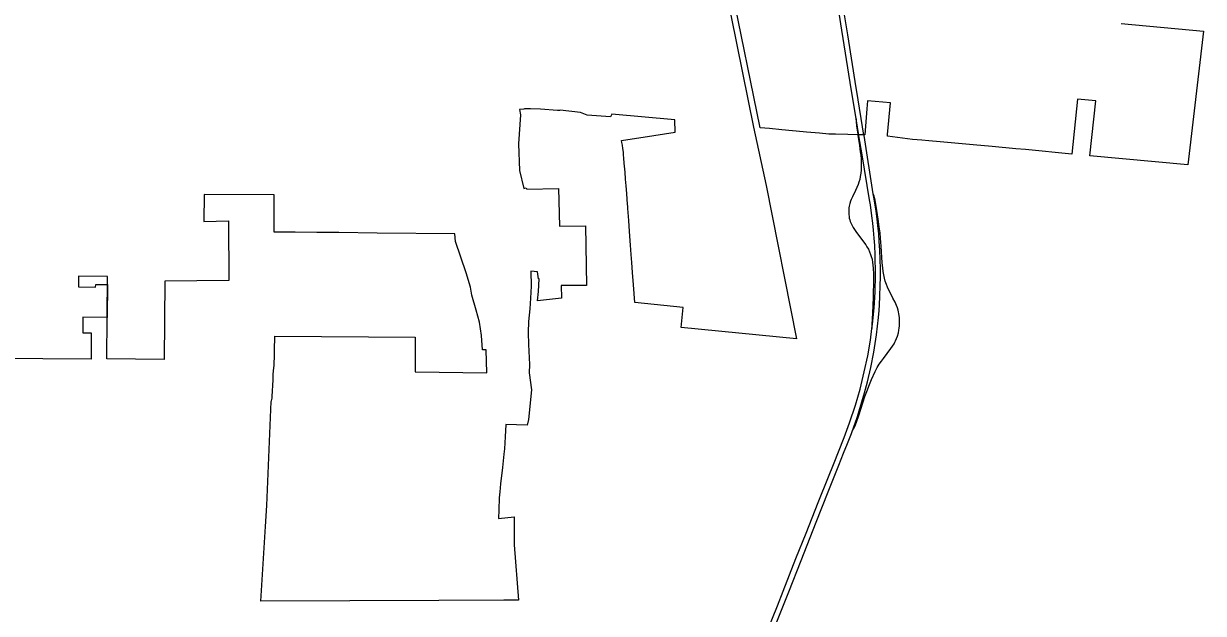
# Model space of a CAD drawing. Extents: x 0 to 34, y 0 to 22.
# Drawn here: x 5.0156 to 5.3183, y 17.254 to 17.4055 of the extents above; entities that cross this region are included whole.
import ezdxf

# ---------------------------------------------------------------- set-up
doc = ezdxf.new("R2010")
doc.units = 0
for name, color, linetype in [('GM_X_Corporation', 7, 'Continuous'), ('GM_X_Interchange_Ramps', 7, 'Continuous'), ('GM_X_Interstate_Route', 7, 'Continuous')]:
    doc.layers.add(name, color=color, linetype=linetype)

msp = doc.modelspace()

# ---------------------------------------------------------------- linework, layer by layer
at = {"layer": 'GM_X_Corporation'}
for points in [[(5.19565, 17.41449), (5.20288, 17.37888), (5.20609, 17.36385), (5.21392, 17.32452), (5.18433, 17.32739), (5.18479, 17.33253), (5.17241, 17.33379), (5.17207, 17.33836), (5.17183, 17.34151), (5.17162, 17.34414), (5.17146, 17.34614), (5.17128, 17.34855), (5.17103, 17.35202), (5.17083, 17.35492), (5.17061, 17.35796), (5.17058, 17.35857), (5.17055, 17.35902), (5.17033, 17.3618), (5.17016, 17.3638), (5.17002, 17.36553), (5.1699, 17.36732), (5.16971, 17.36958), (5.16959, 17.37094), (5.16953, 17.37178), (5.16947, 17.37242), (5.16937, 17.37336), (5.16924, 17.3742), (5.16909, 17.37492), (5.16895, 17.37545), (5.17725, 17.3767), (5.1828, 17.37754), (5.18269, 17.38075), (5.16653, 17.38219), (5.16616, 17.38148), (5.16015, 17.38197), (5.15851, 17.38266), (5.15327, 17.3832), (5.1531, 17.38318), (5.15296, 17.38316), (5.15254, 17.38317), (5.14823, 17.38346), (5.14561, 17.38356), (5.14483, 17.38355), (5.1441, 17.38353), (5.14394, 17.38352), (5.14283, 17.38337), (5.14307, 17.38203), (5.14259, 17.37454), (5.14279, 17.36777), (5.1439, 17.36308), (5.14454, 17.36324), (5.14473, 17.36294), (5.15285, 17.3631), (5.15311, 17.35344), (5.15971, 17.35349), (5.16001, 17.33819), (5.15349, 17.33819), (5.15357, 17.33498), (5.14745, 17.33423), (5.14767, 17.33667), (5.14784, 17.33994), (5.14771, 17.33992), (5.14746, 17.34173), (5.14571, 17.34189), (5.14585, 17.33799), (5.14564, 17.33494), (5.14544, 17.33217), (5.14509, 17.32893), (5.14508, 17.32613), (5.14509, 17.32308), (5.14534, 17.31789), (5.14529, 17.3158), (5.14587, 17.31142), (5.1451, 17.30378), (5.14474, 17.30236), (5.13929, 17.30252), (5.13912, 17.29936), (5.13894, 17.2962), (5.13883, 17.29488), (5.13845, 17.29143), (5.13795, 17.28728), (5.13775, 17.28524), (5.13767, 17.28441), (5.13762, 17.28362), (5.13747, 17.28057), (5.1374, 17.27837), (5.14141, 17.27874), (5.14144, 17.27158), (5.14256, 17.25735), (5.14097, 17.25738), (5.1388, 17.2574), (5.12208, 17.2573), (5.07647, 17.25714), (5.07763, 17.27626), (5.07795, 17.28169), (5.07913, 17.30839), (5.0792, 17.3086), (5.07926, 17.30887), (5.07931, 17.30922), (5.07936, 17.30966), (5.07958, 17.31397), (5.07964, 17.31522), (5.07972, 17.31635), (5.07983, 17.31766), (5.07986, 17.31834), (5.07993, 17.31977), (5.07997, 17.32146), (5.08, 17.32521), (5.11607, 17.32496), (5.11606, 17.31601), (5.13442, 17.31576), (5.13422, 17.32167), (5.13331, 17.32167), (5.13305, 17.32531), (5.13252, 17.3288), (5.13166, 17.33187), (5.13059, 17.33571), (5.1302, 17.33778), (5.12917, 17.34142), (5.12635, 17.34951), (5.12618, 17.35149), (5.10633, 17.35165), (5.09645, 17.35178), (5.09083, 17.35183), (5.08522, 17.35189), (5.07985, 17.35192), (5.07985, 17.36144), (5.06193, 17.36157), (5.06185, 17.3546), (5.06817, 17.35476), (5.06821, 17.33949), (5.05176, 17.33928), (5.05164, 17.31918), (5.03693, 17.31935), (5.03703, 17.33001), (5.03703, 17.33001), (5.03703, 17.33002), (5.03712, 17.34052), (5.02968, 17.34057), (5.02966, 17.33783), (5.03405, 17.33779), (5.03406, 17.33844), (5.03709, 17.33844), (5.03703, 17.33002), (5.03703, 17.33001), (5.0308, 17.33004), (5.03076, 17.32602), (5.03293, 17.326), (5.03287, 17.31925), (5.02053, 17.31935), (4.98338, 17.31967)], [(5.29725, 17.4055), (5.31831, 17.40353), (5.31436, 17.36922), (5.2892, 17.37153), (5.29075, 17.3856), (5.28603, 17.38604), (5.28452, 17.37196), (5.27262, 17.37309), (5.27014, 17.37333), (5.2641, 17.37386), (5.25922, 17.3743), (5.2536, 17.37483), (5.25077, 17.3751), (5.24788, 17.37536), (5.24605, 17.37553), (5.24368, 17.37573), (5.24111, 17.37601), (5.2385, 17.37637), (5.23723, 17.37654), (5.23726, 17.37695), (5.23798, 17.38512), (5.2321, 17.3856), (5.23196, 17.38356), (5.23147, 17.37685), (5.22987, 17.37688), (5.22964, 17.37689), (5.22703, 17.37695), (5.22387, 17.37702), (5.22223, 17.37709), (5.21976, 17.37728), (5.21646, 17.37759), (5.21385, 17.37784), (5.21289, 17.37793), (5.21015, 17.37818), (5.20695, 17.3785), (5.20454, 17.37869), (5.19732, 17.41436)]]:
    msp.add_lwpolyline(points, dxfattribs=at)
at = {"layer": 'GM_X_Interchange_Ramps'}
for points in [[(5.22921, 17.38096), (5.22917, 17.38061), (5.22917, 17.38031), (5.22931, 17.37914), (5.22952, 17.37769), (5.22963, 17.37703), (5.22966, 17.37684)], [(5.22966, 17.37684), (5.23006, 17.37411), (5.23027, 17.37254), (5.23037, 17.37165), (5.23045, 17.37065), (5.2305, 17.36959), (5.23051, 17.36875), (5.23049, 17.36785), (5.23041, 17.36701), (5.23027, 17.36618), (5.23012, 17.36546), (5.22992, 17.36475), (5.22971, 17.3641), (5.22941, 17.36336), (5.22905, 17.3626), (5.22826, 17.36099), (5.22796, 17.36031), (5.22777, 17.35982), (5.22758, 17.35922), (5.22742, 17.3586), (5.22734, 17.35814), (5.22729, 17.35772), (5.22729, 17.35709), (5.22731, 17.35645), (5.22737, 17.35593), (5.22745, 17.35546), (5.22755, 17.35505), (5.22768, 17.35465), (5.22789, 17.35411), (5.22814, 17.35359), (5.22843, 17.35308), (5.22874, 17.35259), (5.22914, 17.35204), (5.23112, 17.34943), (5.23166, 17.34865), (5.23197, 17.34816), (5.23233, 17.34752), (5.23267, 17.3468), (5.23292, 17.34616), (5.23309, 17.34566), (5.23328, 17.34495), (5.23344, 17.34412), (5.23352, 17.3435), (5.23359, 17.3426), (5.23365, 17.34118), (5.23368, 17.33986), (5.23359, 17.33522), (5.23342, 17.3311), (5.2332, 17.3282), (5.23319, 17.32797), (5.23319, 17.32766), (5.23325, 17.32717)], [(5.22817, 17.30073), (5.22838, 17.3011), (5.22859, 17.30145), (5.22891, 17.30219), (5.22936, 17.30331), (5.22987, 17.30481), (5.23145, 17.30966), (5.23191, 17.31094), (5.23264, 17.31277), (5.23318, 17.31406), (5.23407, 17.3161), (5.2346, 17.31709), (5.23515, 17.31799), (5.2357, 17.31876), (5.23624, 17.31947), (5.23813, 17.32201), (5.23893, 17.32317), (5.23917, 17.32362), (5.23934, 17.32402), (5.23978, 17.32519), (5.24003, 17.326), (5.24017, 17.3267), (5.24025, 17.32727), (5.24031, 17.32782), (5.24037, 17.32854), (5.24035, 17.32925), (5.24031, 17.32992), (5.24024, 17.33049), (5.24016, 17.33095), (5.24007, 17.33139), (5.23995, 17.33188), (5.23978, 17.33242), (5.23955, 17.33307), (5.23919, 17.33391), (5.23863, 17.33498), (5.23798, 17.33625), (5.2376, 17.33699), (5.23727, 17.33773), (5.23696, 17.33849), (5.23669, 17.33929), (5.23647, 17.3401), (5.23629, 17.34093), (5.23615, 17.34176), (5.23603, 17.34275), (5.23592, 17.34401), (5.23563, 17.34828), (5.23547, 17.35038), (5.23533, 17.35174), (5.23515, 17.35326), (5.23488, 17.35525), (5.23454, 17.35743), (5.23434, 17.3586), (5.23398, 17.3605), (5.23395, 17.36063), (5.23379, 17.36122), (5.2336, 17.36177)]]:
    msp.add_lwpolyline(points, dxfattribs=at)
at = {"layer": 'GM_X_Interstate_Route'}
for points in [[(5.22924, 17.38898), (5.2271, 17.40259), (5.22559, 17.41131), (5.22457, 17.4175), (5.22405, 17.42087), (5.22395, 17.42154), (5.22347, 17.42459), (5.22231, 17.43174)], [(5.22921, 17.38096), (5.2277, 17.39032), (5.22557, 17.40377), (5.2239, 17.4142)], [(5.23122, 17.37672), (5.23121, 17.37681), (5.22939, 17.38805), (5.22924, 17.38898)], [(5.23325, 17.32717), (5.23339, 17.32825), (5.23381, 17.33245), (5.23406, 17.33646), (5.23417, 17.34089), (5.23406, 17.34606), (5.23396, 17.34848), (5.23384, 17.35033), (5.23366, 17.35243), (5.23347, 17.35421), (5.23324, 17.3561), (5.23285, 17.35887), (5.23264, 17.36022), (5.23072, 17.37177), (5.22993, 17.37662), (5.22989, 17.37684), (5.22955, 17.37885), (5.22921, 17.38096)], [(5.22599, 17.29513), (5.22697, 17.29758), (5.22797, 17.30018), (5.22817, 17.30073), (5.22944, 17.30425), (5.23, 17.306), (5.23136, 17.31066), (5.2321, 17.31341), (5.23297, 17.3171), (5.23371, 17.32103), (5.2344, 17.32551), (5.23468, 17.32776), (5.23492, 17.33001), (5.23508, 17.33174), (5.23519, 17.33322), (5.2353, 17.33537), (5.2354, 17.33832), (5.23544, 17.34022), (5.23543, 17.34249), (5.23538, 17.34491), (5.23528, 17.34728), (5.23515, 17.34949), (5.23499, 17.35148), (5.23478, 17.35358), (5.23458, 17.35526), (5.2343, 17.35734), (5.23375, 17.36089), (5.2336, 17.36177), (5.23122, 17.37672)], [(5.20647, 17.2496), (5.209, 17.25592), (5.21046, 17.25965), (5.21375, 17.26804), (5.21636, 17.27461), (5.21949, 17.2825), (5.22211, 17.28906), (5.22335, 17.29219), (5.22611, 17.29916), (5.22751, 17.30292), (5.229, 17.30742), (5.23021, 17.31158), (5.2313, 17.31604), (5.23217, 17.32017), (5.23286, 17.32417), (5.23325, 17.32717)], [(5.19871, 17.2263), (5.19928, 17.22772), (5.20243, 17.23561), (5.20763, 17.2488), (5.21191, 17.25953), (5.21506, 17.26753), (5.21895, 17.27744), (5.22203, 17.28518), (5.22477, 17.29206), (5.22599, 17.29513)]]:
    msp.add_lwpolyline(points, dxfattribs=at)

doc.saveas('drawing.dxf')
